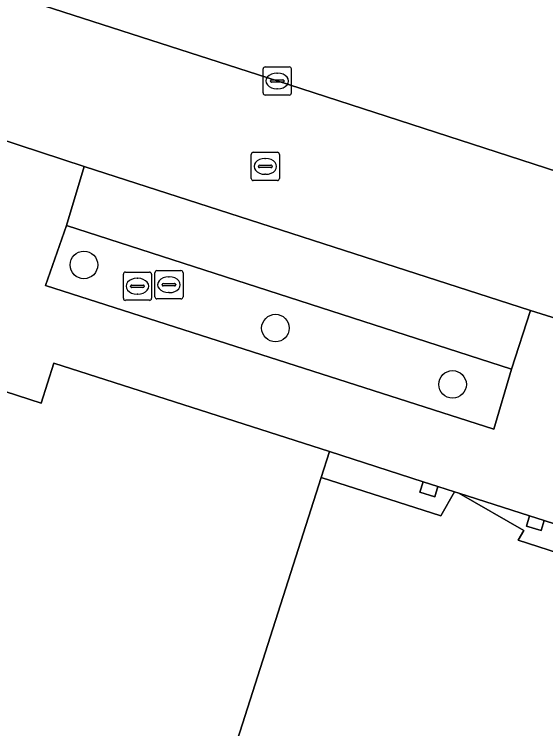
# Model space of a CAD drawing. Extents: x 160675 to 161153, y 383241 to 383714.
# Drawn here: x 160849.33 to 160868.17, y 383394.07 to 383419.39 of the extents above; entities that cross this region are included whole.
import ezdxf

# ---------------------------------------------------------------- set-up
doc = ezdxf.new("R2010")
doc.units = 0
for name, color, linetype in [('IMGEO_Boom', 7, 'Continuous'), ('IMGEO_Groenvoorziening', 7, 'Continuous'), ('IMGEO_Haag', 7, 'Continuous'), ('IMGEO_Kolk', 7, 'Continuous'), ('IMGEO_Pand', 7, 'Continuous'), ('IMGEO_Parkeervlak_open', 7, 'Continuous'), ('IMGEO_Rijbaan_lokaal_open', 7, 'Continuous'), ('IMGEO_Rioolput', 7, 'Continuous'), ('IMGEO_Voetpad_open', 7, 'Continuous')]:
    doc.layers.add(name, color=color, linetype=linetype)

msp = doc.modelspace()

# ---------------------------------------------------------------- linework, layer by layer
at = {"layer": 'IMGEO_Boom'}
for centre in [(160851.8, 383410.509), (160858.589, 383408.27), (160864.867, 383406.274)]:
    msp.add_circle(centre, 0.489, dxfattribs=at)
at = {"layer": 'IMGEO_Groenvoorziening'}
msp.add_lwpolyline([(160845.536, 383421.266), (160858.652, 383417.028), (160875.085, 383411.703), (160879.89, 383410.16), (160880.837, 383413.055), (160873.539, 383415.484), (160874.668, 383418.894), (160887.126, 383414.813), (160887.16, 383414.802), (160887.586, 383414.657), (160891.964, 383428.057), (160891.102, 383428.361), (160891.945, 383430.913)], dxfattribs=at)
msp.add_lwpolyline([(160850.434, 383409.78), (160866.327, 383404.687), (160866.952, 383406.817), (160851.186, 383411.909)], close=True, dxfattribs=at)
at = {"layer": 'IMGEO_Haag'}
msp.add_lwpolyline([(160850.434, 383409.78), (160866.327, 383404.687), (160866.952, 383406.817), (160851.186, 383411.909)], close=True, dxfattribs=at)
at = {"layer": 'IMGEO_Kolk'}
for p, q in [((160858.151, 383416.602), (160858.151, 383417.454)), ((160858.226, 383417.528), (160859.078, 383417.528)), ((160859.152, 383417.454), (160859.152, 383416.602)), ((160858.639, 383417.308), (160858.664, 383417.308)), ((160858.41, 383417.022), (160858.41, 383417.034)), ((160858.848, 383416.985), (160858.45, 383416.985)), ((160858.453, 383417.071), (160858.851, 383417.071)), ((160858.894, 383417.034), (160858.894, 383417.022)), ((160858.662, 383416.748), (160858.637, 383416.748)), ((160859.078, 383416.528), (160858.226, 383416.528))]:
    msp.add_line(p, q, dxfattribs=at)
for points in [[(160858.151, 383416.602), (160858.151, 383417.454)], [(160858.226, 383417.528), (160859.078, 383417.528)], [(160859.152, 383417.454), (160859.152, 383416.602)], [(160859.078, 383416.528), (160858.226, 383416.528)]]:
    msp.add_lwpolyline(points, dxfattribs=at)
for centre, radius, start, end in [((160858.228, 383417.452), 0.0765, 91.552, 178.448), ((160858.228, 383417.452), 0.0765, 91.552, 178.448), ((160859.076, 383417.452), 0.0765, 1.552, 88.448), ((160859.076, 383417.452), 0.0765, 1.552, 88.448), ((160858.45, 383417.031), 0.0403, 85.8775, 175.7526), ((160858.447, 383417.021), 0.0366, 178.938, 274.7102), ((160858.851, 383417.028), 0.043, 264.8664, 352.4533), ((160858.855, 383417.033), 0.0386, 1.7309, 96.639), ((160858.228, 383416.604), 0.0765, 181.552, 268.448), ((160858.228, 383416.604), 0.0765, 181.552, 268.448), ((160859.076, 383416.604), 0.0765, 271.552, 358.448), ((160859.076, 383416.604), 0.0765, 271.552, 358.448)]:
    msp.add_arc(centre, radius, start, end, dxfattribs=at)
for centre, major_axis, ratio, start_param, end_param in [((160858.638, 383417.028), (-0.387, 0.002), 0.722429, 4.712389, 7.853982), ((160858.663, 383417.028), (-0.39, 0.002), 0.717154, 1.570796, 4.712389)]:
    msp.add_ellipse(centre, major_axis=major_axis, ratio=ratio, start_param=start_param, end_param=end_param, dxfattribs=at)
at = {"layer": 'IMGEO_Pand'}
msp.add_lwpolyline([(160857.153, 383393.398), (160860.213, 383402.974), (160860.509, 383403.898), (160850.738, 383407.032), (160850.282, 383405.614), (160845.096, 383407.288), (160845.552, 383408.707), (160837.44, 383411.316), (160835.783, 383411.857), (160832.338, 383401.253), (160833.175, 383400.981), (160832.643, 383399.472), (160831.872, 383399.719), (160830.744, 383396.211), (160831.515, 383395.963), (160831.054, 383394.456), (160830.284, 383394.706), (160829.159, 383391.238)], dxfattribs=at)
for points in [[(160883.089, 383384.848), (160886.212, 383394.621), (160867.194, 383400.751), (160867.388, 383401.098), (160865.09, 383402.418), (160864.938, 383402.467), (160864.447, 383401.611), (160860.213, 383402.974), (160857.153, 383393.398), (160860.371, 383392.369), (160860.106, 383391.54), (160860.515, 383391.409), (160860.805, 383392.314), (160879.602, 383386.088), (160879.303, 383385.186), (160879.712, 383385.051), (160879.985, 383385.876)], [(160863.822, 383402.82), (160863.709, 383402.459), (160864.233, 383402.294), (160864.346, 383402.656)], [(160868.118, 383401.454), (160867.599, 383401.617), (160867.49, 383401.254), (160868.005, 383401.092)]]:
    msp.add_lwpolyline(points, close=True, dxfattribs=at)
at = {"layer": 'IMGEO_Parkeervlak_open'}
msp.add_lwpolyline([(160867.624, 383408.896), (160851.814, 383414.001), (160851.186, 383411.909), (160866.952, 383406.817)], close=True, dxfattribs=at)
at = {"layer": 'IMGEO_Rijbaan_lokaal_open'}
msp.add_lwpolyline([(160887.438, 383407.737), (160879.89, 383410.16), (160875.085, 383411.703), (160858.652, 383417.028), (160845.536, 383421.266), (160839.988, 383423.059), (160838.466, 383418.336), (160848.706, 383415.007), (160851.814, 383414.001), (160867.624, 383408.896), (160870.773, 383407.909), (160899.445, 383398.723)], dxfattribs=at)
at = {"layer": 'IMGEO_Rioolput'}
for p, q in [((160857.729, 383413.574), (160857.729, 383414.426)), ((160857.804, 383414.5), (160858.656, 383414.5)), ((160858.73, 383414.426), (160858.73, 383413.574)), ((160858.031, 383414.043), (160858.429, 383414.043)), ((160858.217, 383414.28), (160858.242, 383414.28)), ((160857.988, 383413.994), (160857.988, 383414.006)), ((160858.426, 383413.957), (160858.028, 383413.957)), ((160858.472, 383414.006), (160858.472, 383413.994)), ((160858.24, 383413.72), (160858.215, 383413.72)), ((160858.656, 383413.5), (160857.804, 383413.5)), ((160853.272, 383410.254), (160854.124, 383410.254)), ((160854.388, 383410.307), (160855.24, 383410.307)), ((160853.197, 383409.328), (160853.197, 383410.18)), ((160853.685, 383410.034), (160853.71, 383410.034)), ((160854.198, 383410.18), (160854.198, 383409.328)), ((160854.313, 383409.381), (160854.313, 383410.233)), ((160854.801, 383410.087), (160854.826, 383410.087)), ((160855.314, 383410.233), (160855.314, 383409.381)), ((160853.456, 383409.748), (160853.456, 383409.76)), ((160853.499, 383409.797), (160853.897, 383409.797)), ((160853.94, 383409.76), (160853.94, 383409.748)), ((160854.572, 383409.801), (160854.572, 383409.813)), ((160855.01, 383409.764), (160854.612, 383409.764)), ((160854.615, 383409.85), (160855.013, 383409.85)), ((160855.056, 383409.813), (160855.056, 383409.801)), ((160853.894, 383409.711), (160853.496, 383409.711)), ((160854.824, 383409.527), (160854.799, 383409.527)), ((160854.124, 383409.254), (160853.272, 383409.254)), ((160853.708, 383409.474), (160853.683, 383409.474)), ((160855.24, 383409.307), (160854.388, 383409.307))]:
    msp.add_line(p, q, dxfattribs=at)
for points in [[(160857.729, 383413.574), (160857.729, 383414.426)], [(160857.804, 383414.5), (160858.656, 383414.5)], [(160858.73, 383414.426), (160858.73, 383413.574)], [(160858.656, 383413.5), (160857.804, 383413.5)], [(160853.272, 383410.254), (160854.124, 383410.254)], [(160854.388, 383410.307), (160855.24, 383410.307)], [(160853.197, 383409.328), (160853.197, 383410.18)], [(160854.198, 383410.18), (160854.198, 383409.328)], [(160854.313, 383409.381), (160854.313, 383410.233)], [(160855.314, 383410.233), (160855.314, 383409.381)], [(160854.124, 383409.254), (160853.272, 383409.254)], [(160855.24, 383409.307), (160854.388, 383409.307)]]:
    msp.add_lwpolyline(points, dxfattribs=at)
for centre, radius, start, end in [((160857.806, 383414.424), 0.0765, 91.552, 178.448), ((160857.806, 383414.424), 0.0765, 91.552, 178.448), ((160858.654, 383414.424), 0.0765, 1.552, 88.448), ((160858.654, 383414.424), 0.0765, 1.552, 88.448), ((160858.028, 383414.003), 0.0403, 85.8775, 175.7526), ((160858.433, 383414.005), 0.0386, 1.7309, 96.639), ((160858.025, 383413.993), 0.0366, 178.938, 274.7102), ((160858.429, 383414), 0.043, 264.8664, 352.4533), ((160857.806, 383413.576), 0.0765, 181.552, 268.448), ((160857.806, 383413.576), 0.0765, 181.552, 268.448), ((160858.654, 383413.576), 0.0765, 271.552, 358.448), ((160858.654, 383413.576), 0.0765, 271.552, 358.448), ((160853.274, 383410.178), 0.0765, 91.552, 178.448), ((160853.274, 383410.178), 0.0765, 91.552, 178.448), ((160854.122, 383410.178), 0.0765, 1.552, 88.448), ((160854.122, 383410.178), 0.0765, 1.552, 88.448), ((160854.39, 383410.231), 0.0765, 91.552, 178.448), ((160854.39, 383410.231), 0.0765, 91.552, 178.448), ((160855.238, 383410.231), 0.0765, 1.552, 88.448), ((160855.238, 383410.231), 0.0765, 1.552, 88.448), ((160853.496, 383409.757), 0.0403, 85.8775, 175.7526), ((160853.493, 383409.747), 0.0366, 178.938, 274.7102), ((160853.897, 383409.754), 0.043, 264.8664, 352.4533), ((160853.901, 383409.759), 0.0386, 1.7309, 96.639), ((160854.612, 383409.81), 0.0403, 85.8775, 175.7526), ((160854.609, 383409.8), 0.0366, 178.938, 274.7102), ((160855.013, 383409.807), 0.043, 264.8664, 352.4533), ((160855.017, 383409.812), 0.0386, 1.7309, 96.639), ((160853.274, 383409.33), 0.0765, 181.552, 268.448), ((160853.274, 383409.33), 0.0765, 181.552, 268.448), ((160854.122, 383409.33), 0.0765, 271.552, 358.448), ((160854.122, 383409.33), 0.0765, 271.552, 358.448), ((160854.39, 383409.383), 0.0765, 181.552, 268.448), ((160854.39, 383409.383), 0.0765, 181.552, 268.448), ((160855.238, 383409.383), 0.0765, 271.552, 358.448), ((160855.238, 383409.383), 0.0765, 271.552, 358.448)]:
    msp.add_arc(centre, radius, start, end, dxfattribs=at)
for centre, major_axis, ratio, start_param, end_param in [((160858.216, 383414), (-0.387, 0.002), 0.722429, 4.712389, 7.853982), ((160858.241, 383414), (-0.39, 0.002), 0.717154, 1.570796, 4.712389), ((160853.684, 383409.754), (-0.387, 0.002), 0.722429, 4.712389, 7.853982), ((160853.709, 383409.754), (-0.39, 0.002), 0.717154, 1.570796, 4.712389), ((160854.8, 383409.807), (-0.387, 0.002), 0.722429, 4.712389, 7.853982), ((160854.825, 383409.807), (-0.39, 0.002), 0.717154, 1.570796, 4.712389)]:
    msp.add_ellipse(centre, major_axis=major_axis, ratio=ratio, start_param=start_param, end_param=end_param, dxfattribs=at)
at = {"layer": 'IMGEO_Voetpad_open'}
for points in [[(160898.106, 383394.467), (160869.425, 383403.701), (160870.118, 383405.788), (160870.773, 383407.909), (160867.624, 383408.896), (160866.952, 383406.817), (160866.327, 383404.687), (160850.434, 383409.78), (160851.186, 383411.909), (160851.814, 383414.001), (160848.706, 383415.007), (160847.995, 383412.915), (160845.177, 383413.825), (160844.501, 383411.704), (160834.694, 383414.833), (160828.642, 383396.124), (160822.857, 383378.103), (160822.464, 383376.968), (160821.528, 383375.201), (160820.52, 383373.47), (160818.954, 383371.207), (160820.15, 383370.824)], [(160845.096, 383407.288), (160850.282, 383405.614), (160850.738, 383407.032), (160860.509, 383403.898), (160863.822, 383402.82), (160864.346, 383402.656), (160864.938, 383402.467), (160865.09, 383402.418), (160867.599, 383401.617), (160868.118, 383401.454), (160875.134, 383399.186), (160875.652, 383399.034), (160878.925, 383397.971), (160879.427, 383397.808), (160882.686, 383396.757), (160883.188, 383396.594), (160886.606, 383395.503), (160896.283, 383392.391)]]:
    msp.add_lwpolyline(points, dxfattribs=at)
for points in [[(160864.938, 383402.467), (160864.346, 383402.656), (160864.233, 383402.294), (160863.709, 383402.459), (160863.822, 383402.82), (160860.509, 383403.898), (160860.213, 383402.974), (160864.447, 383401.611)], [(160886.606, 383395.503), (160883.188, 383396.594), (160883.069, 383396.234), (160882.567, 383396.397), (160882.686, 383396.757), (160879.427, 383397.808), (160879.308, 383397.448), (160878.806, 383397.611), (160878.925, 383397.971), (160875.652, 383399.034), (160875.546, 383398.67), (160875.028, 383398.822), (160875.134, 383399.186), (160868.118, 383401.454), (160868.005, 383401.092), (160867.49, 383401.254), (160867.599, 383401.617), (160865.09, 383402.418), (160867.388, 383401.098), (160867.194, 383400.751), (160886.212, 383394.621)]]:
    msp.add_lwpolyline(points, close=True, dxfattribs=at)

doc.saveas('drawing.dxf')
